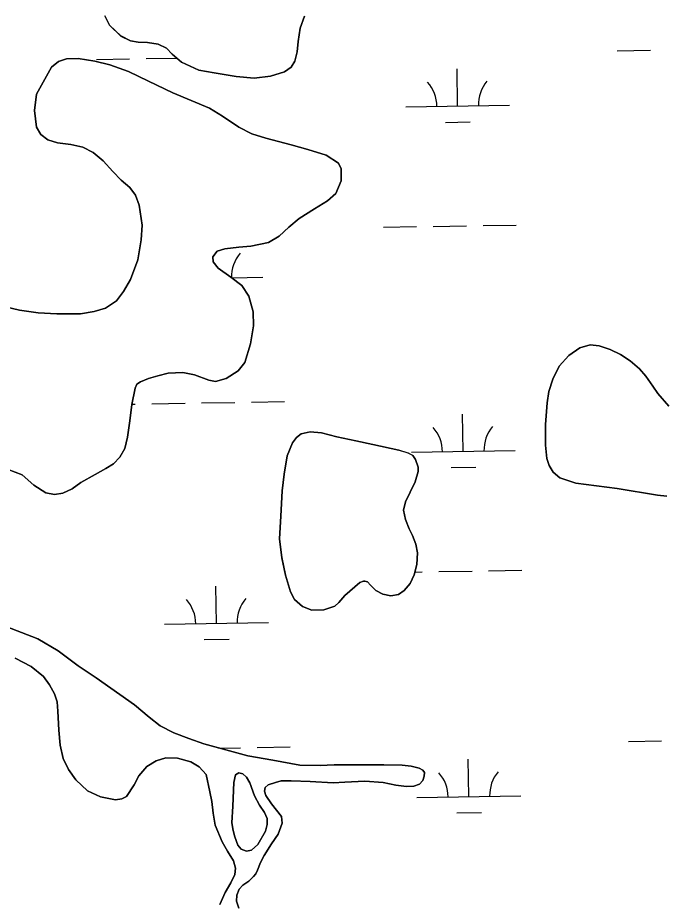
# Model space of a CAD drawing. Extents: x 3855477 to 3893699, y 299188 to 325115.
# Drawn here: x 3868633 to 3869256, y 315738 to 316592 of the extents above; entities that cross this region are included whole.
import ezdxf

# ---------------------------------------------------------------- set-up
doc = ezdxf.new("R2010")
doc.units = 0
doc.layers.add('V-TOPO-SHOR', color=7, linetype='Continuous')
doc.layers.add('V-WETL-SWMP', color=7, linetype='Continuous')

msp = doc.modelspace()

# ---------------------------------------------------------------- linework, layer by layer
at = {"layer": 'V-TOPO-SHOR'}
for points in [[(3868807.38, 316541.09), (3868790.55, 316548.73), (3868781.76, 316556.42), (3868776.21, 316562.15), (3868768.31, 316566.17), (3868757.84, 316567.77), (3868748.9, 316567.93), (3868741.69, 316569.3), (3868732.26, 316573.95), (3868721.35, 316584.49), (3868716.94, 316593.47)], [(3868909.12, 316593.05), (3868905.18, 316581.59), (3868903.26, 316568.69), (3868902.27, 316558.73), (3868899.87, 316549.7), (3868896.27, 316543.82), (3868889.83, 316539.49), (3868876.59, 316535.32), (3868860.81, 316533.29), (3868843.44, 316534.84), (3868822.11, 316538.44), (3868807.38, 316541.09)], [(3868649.19, 316502.12), (3868651.03, 316517.87), (3868665.45, 316543.91), (3868672.2, 316549.25), (3868679.84, 316551.84), (3868691.03, 316552.37), (3868707.08, 316549.82), (3868721.7, 316546.26), (3868739.75, 316539.62), (3868758.9, 316530.44), (3868782.32, 316519.3), (3868817.6, 316504.41), (3868830.26, 316496.8), (3868845.94, 316486.01), (3868858.41, 316479.72), (3868871.9, 316475.56), (3868896.36, 316469.09), (3868912.6, 316464.7), (3868930.15, 316459.29), (3868942.1, 316451.48), (3868944.6, 316445.87), (3868944.62, 316434.28), (3868939.35, 316422.21), (3868931.27, 316415.05), (3868918.92, 316407.51), (3868904.21, 316398.16), (3868894.29, 316389.68), (3868884.67, 316381.11), (3868874.46, 316375.08), (3868857.65, 316371.33), (3868845.85, 316370.4), (3868832.52, 316368.76), (3868825.08, 316366.57), (3868820.77, 316361.32), (3868821.15, 316356.33), (3868825.88, 316350.4), (3868838.12, 316341.57), (3868848.75, 316333.67), (3868855.69, 316323.14), (3868859.75, 316308.17), (3868860.07, 316294.64), (3868857.2, 316277.28), (3868851.79, 316259.52), (3868845.23, 316251.23), (3868833.68, 316243.98), (3868823.6, 316241.11), (3868817.1, 316242.37), (3868803.21, 316247.65), (3868791.93, 316249.77), (3868777.9, 316249.15), (3868768.01, 316246.68), (3868759.05, 316243.89), (3868751.3, 316240.9), (3868747.52, 316238.48), (3868746.17, 316234.63)], [(3868622.35, 316312.67), (3868634.54, 316309.94), (3868652.62, 316307.37), (3868670.71, 316306.33), (3868693.39, 316306.17), (3868706.42, 316308.42), (3868717.52, 316311.8), (3868728.15, 316318.95), (3868734.82, 316327.65), (3868741.71, 316339.29), (3868748.56, 316358.36), (3868751.94, 316377.56), (3868752.65, 316391.79), (3868750.04, 316410.82), (3868746.35, 316420.71), (3868741.01, 316427.97), (3868732.41, 316435.04), (3868724.64, 316443.43), (3868715.36, 316453.77), (3868705.45, 316461.57), (3868695.52, 316466.72), (3868684.05, 316469.55), (3868671.25, 316471.16), (3868662.01, 316473.97), (3868655.24, 316479), (3868651.01, 316486.04), (3868649.19, 316502.12)], [(3869249.32, 316131.67), (3869210.44, 316137.84), (3869170.84, 316143.2), (3869155.43, 316148.28), (3869148.86, 316153.71), (3869144.94, 316160.14), (3869142.65, 316166.77), (3869141.31, 316179.89), (3869141.35, 316199.6), (3869143.02, 316220.53), (3869144.72, 316231.49), (3869148.46, 316243.46), (3869154.54, 316255.71), (3869163.87, 316266.02), (3869174.49, 316273.56), (3869184.37, 316276.44), (3869193.1, 316275.57), (3869203.85, 316271.84), (3869213.88, 316267.09), (3869223.19, 316261.13), (3869231.98, 316253.35), (3869238.12, 316246.09), (3869244.87, 316236.49), (3869249.6, 316229.44), (3869260.18, 316217.27)], [(3868746.17, 316234.63), (3868742.91, 316218.79), (3868740.77, 316203.14), (3868738.73, 316187.6), (3868736.1, 316176.43), (3868731.27, 316168.03), (3868725.33, 316161.66), (3868717.77, 316157.24), (3868707.66, 316151.52), (3868693.78, 316143.88), (3868685.4, 316137.74), (3868676.32, 316133.43), (3868668.48, 316132.16), (3868659.95, 316133.85), (3868648.51, 316141.35), (3868637.19, 316151.09), (3868623.71, 316156.37)], [(3868962.47, 316047.45), (3868948.15, 316034.84), (3868942.41, 316028.16), (3868938.32, 316024.74), (3868927.82, 316021.15), (3868916.43, 316020.72), (3868907.3, 316024.24), (3868899.72, 316030.9), (3868895.6, 316038.46), (3868891.04, 316054.55), (3868887.49, 316071.35), (3868885.18, 316089.37), (3868886.55, 316111.43), (3868887.84, 316135.72), (3868889.68, 316151.77), (3868892.45, 316169.55), (3868897.62, 316182.12), (3868901.52, 316187.18), (3868906.12, 316190.6), (3868914.67, 316192.48), (3868925.65, 316191.69), (3868940.47, 316187.92), (3868958.74, 316183.83), (3868975.09, 316180.26), (3869000.17, 316174.9), (3869009.2, 316172.2), (3869013.66, 316169.72), (3869016.17, 316165.84), (3869018.66, 316158.4), (3869018.84, 316154.33), (3869016.02, 316144.39), (3869011.18, 316134.35), (3869006.53, 316125.03), (3869004.75, 316117.21), (3869006.42, 316108.05), (3869010.22, 316099.18), (3869013.22, 316092.65), (3869016.52, 316084.39), (3869018.09, 316076.04), (3869017.5, 316064.86), (3869014.99, 316054.81), (3869010.97, 316046.4), (3869005.23, 316039.63), (3868999.71, 316035.8), (3868992.58, 316034.63), (3868984.76, 316036.11), (3868978.08, 316039.81), (3868972.83, 316044.83), (3868969.8, 316048.11), (3868967.46, 316048.84), (3868966.14, 316048.74), (3868962.47, 316047.45)], [(3869258.46, 316130.69), (3869249.32, 316131.67)], [(3868586.44, 316018.54), (3868652.36, 315993.27), (3868671.81, 315981.44), (3868691.13, 315967.07), (3868708.54, 315955.46), (3868745.47, 315929.68), (3868759.42, 315917.59), (3868770.04, 315909.27), (3868783.42, 315902.57), (3868797.92, 315897.29), (3868812.22, 315891.9), (3868854.64, 315880.42), (3868878.61, 315876.29), (3868904.61, 315871.53), (3868924.23, 315871.09), (3868937.76, 315871.91), (3868985.75, 315871.67), (3869003.24, 315871.55), (3869012.08, 315870.38), (3869019.7, 315868.59), (3869023.34, 315866.53), (3869024.85, 315864.39), (3869024.52, 315860.83), (3869023.27, 315856.77), (3869020.1, 315853.23), (3869014.7, 315851.24), (3869007.47, 315850.98), (3868997.11, 315852.28), (3868985.03, 315854.9), (3868967.34, 315856.04), (3868948.22, 315855.06), (3868936.83, 315854.42), (3868914.57, 315855.8), (3868896.27, 315856.23), (3868886.61, 315856.2), (3868881.21, 315854.71), (3868874.28, 315852.42), (3868871.41, 315849.8), (3868870.78, 315846.24), (3868871.87, 315842.37), (3868877.5, 315834.09), (3868882.34, 315828.16), (3868886.98, 315821.83), (3868887.75, 315815.72), (3868883.91, 315804.97), (3868877.44, 315795.76), (3868870.45, 315784.32), (3868866.74, 315777.63), (3868864.04, 315770.23), (3868862.19, 315766.79), (3868860.24, 315764.15), (3868855.53, 315759.81), (3868849.91, 315755.68), (3868846.33, 315751.95), (3868844.15, 315746.17), (3868843.7, 315740.27), (3868846, 315733.65)], [(3868827.62, 315737.33), (3868832.78, 315748.89), (3868838.34, 315758.1), (3868842.05, 315766.21), (3868842.6, 315772.11), (3868840.82, 315779.34), (3868835.09, 315788.73), (3868829.76, 315797.61), (3868823.27, 315813.52), (3868821.21, 315825.33), (3868819.97, 315836.33), (3868818, 315845.9), (3868814.56, 315862.39), (3868807.59, 315869.86), (3868799.59, 315874.8), (3868786.91, 315878.15), (3868775.52, 315878.63), (3868766.25, 315875.74), (3868757.36, 315870.22), (3868749.67, 315861.32), (3868745.04, 315852.61), (3868737.64, 315841.27), (3868733.15, 315839.07), (3868727.14, 315838.09), (3868712.52, 315840.94), (3868700.26, 315846.82), (3868688.94, 315857.27), (3868681.69, 315867.18), (3868676.68, 315877.9), (3868673.82, 315890.73), (3868672.5, 315905.28), (3868671.61, 315923.48), (3868670.85, 315932.44), (3868668.47, 315940.28), (3868663.54, 315948.76), (3868657.81, 315956.93), (3868645.77, 315966.47), (3868630.27, 315974.61)], [(3868864.22, 315794.94), (3868871.53, 315807.7), (3868873.3, 315814.19), (3868873.24, 315819.99), (3868870.73, 315825.7), (3868865.9, 315832.85), (3868860.99, 315842.04), (3868856.5, 315854.27), (3868853.48, 315859.89), (3868849.85, 315863.17), (3868845.89, 315863.9), (3868842.62, 315862.1), (3868841.15, 315854.89), (3868840.17, 315831.91), (3868839.35, 315815.96), (3868840.62, 315808.42), (3868842.2, 315802.41), (3868844.99, 315794.46), (3868848.32, 315790.67), (3868853.5, 315788.5), (3868858.01, 315789.54), (3868864.22, 315794.94)]]:
    msp.add_lwpolyline(points, dxfattribs=at)
at = {"layer": 'V-WETL-SWMP'}
for p, q in [((3868756.68, 316552.24), (3868785.99, 316552.72)), ((3869210.53, 316559.63), (3869242.52, 316560.16)), ((3868708.69, 316551.46), (3868740.68, 316551.98)), ((3869056.78, 316506.38), (3869056.2, 316542.38)), ((3869006.79, 316505.57), (3869106.78, 316507.2)), ((3869045.04, 316490.76), (3869069.03, 316491.15)), ((3868985.27, 316389.77), (3869017.26, 316390.29)), ((3869033.26, 316390.55), (3869065.26, 316391.07)), ((3869081.25, 316391.33), (3869113.25, 316391.85)), ((3868838.96, 316340.95), (3868868.97, 316341.44)), ((3868743.01, 316219.3), (3868746.1, 316219.35)), ((3868762.1, 316219.61), (3868794.1, 316220.13)), ((3868810.09, 316220.39), (3868842.09, 316220.91)), ((3868858.09, 316221.17), (3868890.08, 316221.69)), ((3869062.2, 316173.75), (3869061.62, 316209.75)), ((3869012.21, 316172.94), (3869112.2, 316174.56)), ((3869050.46, 316158.13), (3869074.45, 316158.52)), ((3869015.68, 316057.54), (3869022.68, 316057.66)), ((3869038.68, 316057.92), (3869070.67, 316058.44)), ((3869086.67, 316058.7), (3869118.67, 316059.22)), ((3868824.4, 316007.99), (3868823.81, 316043.99)), ((3868774.41, 316007.18), (3868874.39, 316008.81)), ((3868812.65, 315992.37), (3868836.65, 315992.76)), ((3868826.83, 315887.95), (3868847.51, 315888.28)), ((3868863.51, 315888.54), (3868895.5, 315889.06)), ((3869221.37, 315894.37), (3869253.36, 315894.89)), ((3869067.62, 315841.12), (3869067.04, 315877.11)), ((3869017.63, 315840.3), (3869117.62, 315841.93)), ((3869055.88, 315825.5), (3869079.87, 315825.89))]:
    msp.add_line(p, q, dxfattribs=at)
for points in [[(3868716.94, 316593.47), (3868721.35, 316584.49), (3868732.26, 316573.94), (3868741.69, 316569.3), (3868748.9, 316567.93), (3868757.84, 316567.77), (3868768.31, 316566.17), (3868776.21, 316562.15), (3868781.76, 316556.41), (3868790.56, 316548.73), (3868807.38, 316541.09), (3868822.11, 316538.44), (3868843.44, 316534.84), (3868860.81, 316533.29), (3868876.59, 316535.32), (3868889.84, 316539.49), (3868896.27, 316543.82), (3868899.87, 316549.7), (3868902.27, 316558.73), (3868903.26, 316568.69), (3868905.18, 316581.59), (3868909.12, 316593.05)], [(3868751.3, 316240.9), (3868759.05, 316243.89), (3868768.01, 316246.68), (3868777.9, 316249.15), (3868791.93, 316249.77), (3868803.2, 316247.65), (3868817.1, 316242.37), (3868823.6, 316241.1), (3868833.68, 316243.98), (3868845.23, 316251.23), (3868851.79, 316259.52), (3868857.2, 316277.28), (3868860.07, 316294.64), (3868859.75, 316308.17), (3868855.69, 316323.15), (3868848.75, 316333.67), (3868838.12, 316341.57), (3868825.88, 316350.4), (3868821.15, 316356.33), (3868820.77, 316361.32), (3868825.08, 316366.57), (3868832.52, 316368.76), (3868845.85, 316370.4), (3868857.65, 316371.33), (3868874.46, 316375.08), (3868884.67, 316381.11), (3868894.29, 316389.68), (3868904.21, 316398.16), (3868918.92, 316407.51), (3868931.27, 316415.05), (3868939.35, 316422.21), (3868944.62, 316434.28), (3868944.6, 316445.87), (3868942.1, 316451.48), (3868930.16, 316459.29), (3868912.6, 316464.7), (3868896.36, 316469.08), (3868871.9, 316475.56), (3868858.41, 316479.72), (3868845.94, 316486.01), (3868830.26, 316496.8), (3868817.6, 316504.41), (3868782.32, 316519.3), (3868758.91, 316530.44), (3868739.75, 316539.62), (3868721.7, 316546.26), (3868707.08, 316549.82), (3868691.03, 316552.37), (3868679.84, 316551.84), (3868672.2, 316549.25), (3868665.45, 316543.9), (3868651.03, 316517.87), (3868649.19, 316502.12), (3868651.01, 316486.04), (3868655.24, 316479)], [(3868655.24, 316479), (3868662.01, 316473.97), (3868671.25, 316471.16), (3868684.05, 316469.54), (3868695.52, 316466.72), (3868705.45, 316461.57), (3868715.36, 316453.77), (3868724.64, 316443.43), (3868732.41, 316435.04), (3868741.01, 316427.97), (3868746.35, 316420.71), (3868750.04, 316410.82), (3868752.65, 316391.79), (3868751.94, 316377.56), (3868748.56, 316358.36), (3868741.71, 316339.29), (3868734.82, 316327.65), (3868728.15, 316318.95), (3868717.52, 316311.8), (3868706.42, 316308.42), (3868693.39, 316306.17), (3868670.71, 316306.33), (3868652.62, 316307.37), (3868634.54, 316309.94), (3868622.35, 316312.67)], [(3869260.18, 316217.27), (3869249.59, 316229.44), (3869244.87, 316236.49), (3869238.12, 316246.09), (3869231.98, 316253.35), (3869223.19, 316261.13), (3869213.88, 316267.09), (3869203.85, 316271.84), (3869193.1, 316275.57), (3869184.37, 316276.44), (3869174.49, 316273.57), (3869163.87, 316266.02), (3869154.55, 316255.71), (3869148.46, 316243.46), (3869144.72, 316231.49), (3869143.02, 316220.53), (3869141.35, 316199.6), (3869141.31, 316179.89), (3869142.65, 316166.77), (3869144.94, 316160.14), (3869148.86, 316153.71), (3869155.43, 316148.28), (3869170.84, 316143.19), (3869210.44, 316137.84), (3869249.32, 316131.67), (3869258.46, 316130.69)], [(3868623.71, 316156.37), (3868637.19, 316151.09), (3868648.51, 316141.35), (3868659.95, 316133.85), (3868668.48, 316132.16), (3868676.32, 316133.43), (3868685.4, 316137.74), (3868693.78, 316143.88), (3868707.66, 316151.52), (3868717.77, 316157.24), (3868725.33, 316161.66), (3868731.27, 316168.03), (3868736.1, 316176.43), (3868738.73, 316187.6), (3868740.77, 316203.14), (3868742.91, 316218.79), (3868746.17, 316234.63), (3868747.52, 316238.48), (3868751.3, 316240.9)], [(3868846, 315733.65), (3868843.7, 315740.27), (3868844.15, 315746.17), (3868846.33, 315751.95), (3868849.91, 315755.68), (3868855.53, 315759.81), (3868860.24, 315764.15), (3868862.19, 315766.78), (3868864.04, 315770.23), (3868866.74, 315777.63), (3868870.45, 315784.32), (3868877.44, 315795.76), (3868883.91, 315804.97), (3868887.75, 315815.72), (3868886.98, 315821.83), (3868882.34, 315828.16), (3868877.5, 315834.09), (3868871.87, 315842.37), (3868870.78, 315846.24), (3868871.41, 315849.8), (3868874.28, 315852.42), (3868881.21, 315854.71), (3868886.61, 315856.2), (3868896.27, 315856.23), (3868914.57, 315855.8), (3868936.83, 315854.42), (3868948.22, 315855.06), (3868967.34, 315856.04), (3868985.03, 315854.9), (3868997.11, 315852.28), (3869007.47, 315850.98), (3869014.7, 315851.24), (3869020.1, 315853.23), (3869023.27, 315856.77), (3869024.52, 315860.83), (3869024.85, 315864.39), (3869023.34, 315866.53), (3869019.7, 315868.59), (3869012.08, 315870.37), (3869003.24, 315871.55), (3868985.75, 315871.68), (3868937.76, 315871.91), (3868924.23, 315871.09), (3868904.61, 315871.53), (3868878.61, 315876.29), (3868854.64, 315880.42), (3868812.22, 315891.9), (3868797.92, 315897.29), (3868783.42, 315902.57), (3868770.04, 315909.28), (3868759.42, 315917.59), (3868745.47, 315929.68), (3868708.54, 315955.46), (3868691.13, 315967.07), (3868671.81, 315981.44), (3868652.36, 315993.27), (3868586.45, 316018.54)], [(3868630.27, 315974.61), (3868645.77, 315966.47), (3868657.81, 315956.93), (3868663.54, 315948.76), (3868668.47, 315940.28), (3868670.85, 315932.44), (3868671.61, 315923.48), (3868672.5, 315905.28), (3868673.82, 315890.73), (3868676.68, 315877.89), (3868681.69, 315867.18), (3868688.94, 315857.27), (3868700.26, 315846.82), (3868712.52, 315840.94), (3868727.14, 315838.09), (3868733.15, 315839.06), (3868737.64, 315841.27), (3868745.04, 315852.61), (3868749.67, 315861.32), (3868757.36, 315870.22), (3868766.25, 315875.74), (3868775.52, 315878.63), (3868786.91, 315878.14), (3868799.59, 315874.8), (3868807.59, 315869.86), (3868814.56, 315862.39), (3868818, 315845.9), (3868819.97, 315836.33), (3868821.21, 315825.33), (3868823.27, 315813.52), (3868829.76, 315797.62), (3868835.09, 315788.73), (3868840.82, 315779.34), (3868842.6, 315772.11), (3868842.05, 315766.21), (3868838.34, 315758.1), (3868832.78, 315748.89), (3868827.62, 315737.33)]]:
    msp.add_lwpolyline(points, dxfattribs=at)
for points in [[(3868962.47, 316047.45), (3868966.14, 316048.74), (3868967.46, 316048.84), (3868969.8, 316048.11), (3868972.83, 316044.83), (3868978.08, 316039.81), (3868984.76, 316036.11), (3868992.58, 316034.63), (3868999.71, 316035.8), (3869005.23, 316039.62), (3869010.97, 316046.4), (3869014.99, 316054.81), (3869017.5, 316064.86), (3869018.09, 316076.04), (3869016.52, 316084.39), (3869013.22, 316092.65), (3869010.22, 316099.18), (3869006.42, 316108.05), (3869004.75, 316117.21), (3869006.53, 316125.03), (3869011.17, 316134.35), (3869016.02, 316144.39), (3869018.84, 316154.33), (3869018.66, 316158.4), (3869016.17, 316165.84), (3869013.66, 316169.72), (3869009.2, 316172.19), (3869000.17, 316174.9), (3868975.09, 316180.26), (3868958.74, 316183.83), (3868940.47, 316187.92), (3868925.65, 316191.69), (3868914.67, 316192.48), (3868906.12, 316190.6), (3868901.52, 316187.18), (3868897.62, 316182.12), (3868892.45, 316169.55), (3868889.68, 316151.77), (3868887.84, 316135.72), (3868886.55, 316111.43), (3868885.18, 316089.37), (3868887.49, 316071.36), (3868891.04, 316054.55), (3868895.6, 316038.46), (3868899.72, 316030.9), (3868907.3, 316024.24), (3868916.43, 316020.72), (3868927.82, 316021.15), (3868938.32, 316024.74), (3868942.41, 316028.16), (3868948.15, 316034.84)], [(3868864.22, 315794.94), (3868858.01, 315789.54), (3868853.5, 315788.5), (3868848.32, 315790.67), (3868845, 315794.46), (3868842.2, 315802.41), (3868840.62, 315808.42), (3868839.35, 315815.96), (3868840.17, 315831.91), (3868841.15, 315854.89), (3868842.62, 315862.1), (3868845.89, 315863.9), (3868849.85, 315863.16), (3868853.48, 315859.89), (3868856.5, 315854.27), (3868860.99, 315842.04), (3868865.9, 315832.85), (3868870.73, 315825.7), (3868873.24, 315819.99), (3868873.3, 315814.19), (3868871.52, 315807.7)]]:
    msp.add_lwpolyline(points, close=True, dxfattribs=at)
for centre, start, end in [((3869001.54, 316505.96), 0.16154, 41.7052), ((3869112.01, 316507.76), 140.16154, 181.7052), ((3868874.21, 316342), 140.16154, 181.7052), ((3869006.96, 316173.33), 0.16154, 41.7052), ((3869117.43, 316175.12), 140.16154, 181.7052), ((3868879.63, 316009.37), 140.16154, 181.7052), ((3868769.16, 316007.57), 0.16154, 41.7052), ((3869012.38, 315840.69), 0.16154, 41.7052), ((3869122.85, 315842.49), 140.16154, 181.7052)]:
    msp.add_arc(centre, 35.25, start, end, dxfattribs=at)

doc.saveas('drawing.dxf')
